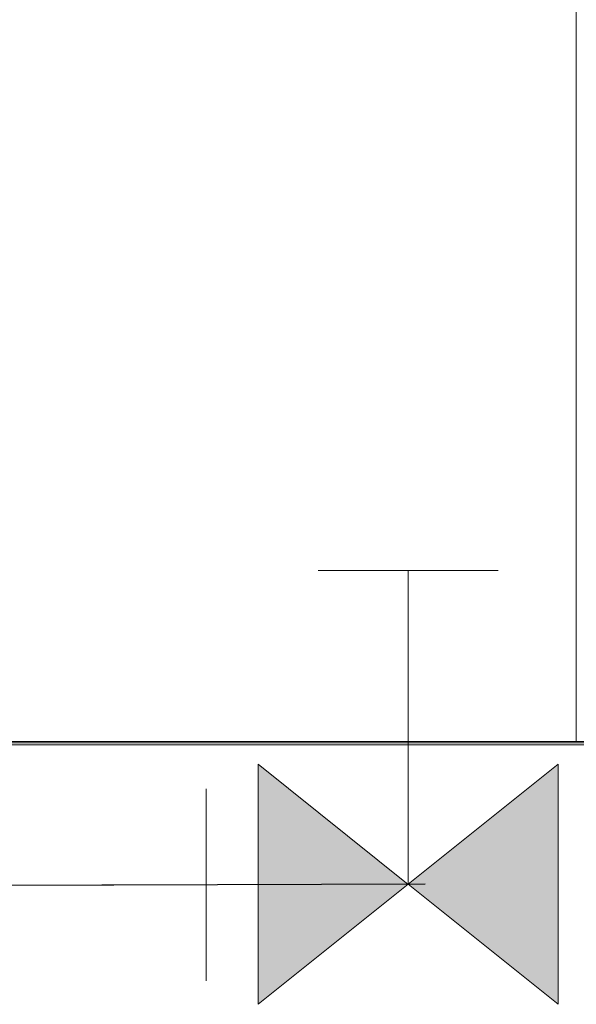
# Model space of a CAD drawing. Header units: millimetres. Extents: x 2 to 902, y -447 to 199.
# Tile 919 of 1056: x 69.965 to 70.355, y 145.841 to 146.53. Entities that reach past the tile are written whole.
import ezdxf

# ---------------------------------------------------------------- set-up
doc = ezdxf.new("R2010")
doc.units = ezdxf.units.MM
doc.header["$MEASUREMENT"] = 0
for name, color, linetype, lineweight in [('AF-Condutos', 4, 'Continuous', 25), ('AF-Sentido conduto', 9, 'Continuous', 30), ('IFC-Elemento de mobília-Contorno', 152, 'Continuous', 5), ('IFC-Laje-Contorno', 134, 'Continuous', 5), ('IFC-Parede-Contorno', 42, 'Continuous', 5), ('IFC-Viga-Contorno', 66, 'Continuous', 5), ('Simbolos', 5, 'Continuous', 20), ('Simbolos_int', 2, 'Continuous', 15)]:
    doc.layers.add(name, color=color, linetype=linetype, lineweight=lineweight)

msp = doc.modelspace()

# ---------------------------------------------------------------- hatches: boundary and pattern name
at = {"layer": 'Simbolos', "linetype": 'Continuous'}
for points in [[(70.13237, 145.8405), (70.13237, 146.0085), (70.23737, 145.92466)], [(70.23737, 145.92466), (70.34237, 145.8405), (70.34237, 146.0085)]]:
    msp.add_hatch(color=5, dxfattribs=at).paths.add_polyline_path(points)

# ---------------------------------------------------------------- linework, layer by layer
at = {"layer": 'AF-Condutos'}
msp.add_line((70.09597, 145.9242), (69.56131, 145.92248), dxfattribs=at)
at = {"layer": 'AF-Sentido conduto'}
msp.add_lwpolyline([(70.24934, 145.9247), (69.44935, 145.92212)], dxfattribs=at)
at = {"layer": 'IFC-Elemento de mobília-Contorno', "color": 7, "lineweight": 5}
for p, q in [((70.35509, 146.49314), (70.35509, 147.22451)), ((70.35509, 146.02451), (70.35509, 147.18451)), ((68.5551, 146.02451), (70.35509, 146.02451))]:
    msp.add_line(p, q, dxfattribs=at)
at = {"layer": 'IFC-Laje-Contorno', "color": 7, "lineweight": 5}
for p, q in [((66.73981, 146.02212), (75.20371, 146.02212)), ((66.92379, 146.02213), (75.20371, 146.02213))]:
    msp.add_line(p, q, dxfattribs=at)
at = {"layer": 'IFC-Parede-Contorno', "color": 7, "lineweight": 5}
msp.add_line((67.07379, 146.0244), (74.67925, 146.0244), dxfattribs=at)
at = {"layer": 'IFC-Viga-Contorno', "color": 7, "lineweight": 5}
for p, q in [((66.73982, 146.02348), (75.20371, 146.02348)), ((66.92379, 146.02349), (75.20371, 146.02349))]:
    msp.add_line(p, q, dxfattribs=at)
at = {"layer": 'Simbolos'}
for p, q in [((70.30037, 146.14426), (70.17437, 146.14426)), ((70.23737, 145.92466), (70.23737, 146.14426)), ((70.13237, 145.8405), (70.13237, 146.0085)), ((70.13237, 146.0085), (70.23737, 145.92434)), ((70.34237, 146.0085), (70.23737, 145.92466)), ((70.34237, 145.8405), (70.34237, 146.0085)), ((70.13237, 145.8405), (70.23737, 145.92466)), ((70.34237, 145.8405), (70.23737, 145.92466))]:
    msp.add_line(p, q, dxfattribs=at)
at = {"layer": 'Simbolos_int'}
msp.add_line((70.09597, 145.85698), (70.09597, 145.99138), dxfattribs=at)

doc.saveas('drawing.dxf')
